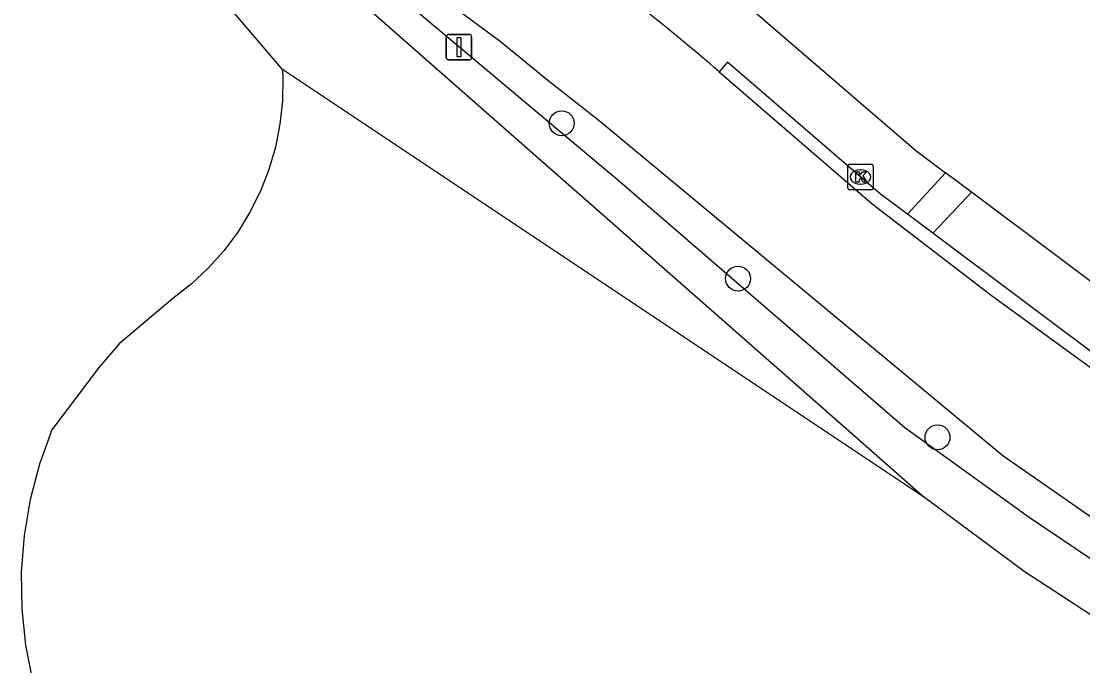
# Model space of a CAD drawing. Extents: x 160203 to 161526, y 379529 to 381797.
# Drawn here: x 160839.63 to 160881.3, y 381439 to 381464.3 of the extents above; entities that cross this region are included whole.
import ezdxf

# ---------------------------------------------------------------- set-up
doc = ezdxf.new("R2010")
doc.units = 0
for name, color, linetype in [('IMGEO_Boom', 7, 'Continuous'), ('IMGEO_Grasland_overig', 7, 'Continuous'), ('IMGEO_Kolk', 7, 'Continuous'), ('IMGEO_Rijbaan_lokaal_gesloten', 7, 'Continuous'), ('IMGEO_Rijbaan_lokaal_open', 7, 'Continuous'), ('IMGEO_Verkeersbordpaal', 7, 'Continuous'), ('IMGEO_Voetpad_open', 7, 'Continuous'), ('IMGEO_Waterloop', 7, 'Continuous')]:
    doc.layers.add(name, color=color, linetype=linetype)

msp = doc.modelspace()

# ---------------------------------------------------------------- linework, layer by layer
at = {"layer": 'IMGEO_Boom'}
for centre in [(160860.847, 381460.291), (160867.765, 381454.194), (160875.594, 381447.965)]:
    msp.add_circle(centre, 0.489, dxfattribs=at)
at = {"layer": 'IMGEO_Grasland_overig'}
for points in [[(160865.887, 381466.901), (160867.061, 381465.849), (160874.741, 381459.219), (160875.912, 381458.343)], [(160875.085, 381445.607), (160849.884, 381462.395)], [(160885.867, 381451.059), (160883.813, 381452.43), (160876.93, 381457.581)]]:
    msp.add_lwpolyline(points, dxfattribs=at)
at = {"layer": 'IMGEO_Kolk'}
for p, q in [((160872.072, 381457.756), (160872.072, 381458.608)), ((160872.147, 381458.682), (160872.999, 381458.682)), ((160873.073, 381458.608), (160873.073, 381457.756)), ((160872.56, 381458.462), (160872.585, 381458.462)), ((160872.999, 381457.682), (160872.147, 381457.682)), ((160872.583, 381457.902), (160872.558, 381457.902))]:
    msp.add_line(p, q, dxfattribs=at)
for points in [[(160872.072, 381457.756), (160872.072, 381458.608)], [(160872.147, 381458.682), (160872.999, 381458.682)], [(160873.073, 381458.608), (160873.073, 381457.756)], [(160872.393, 381458.382), (160872.516, 381458.382), (160872.516, 381458.231), (160872.646, 381458.382), (160872.81, 381458.382), (160872.664, 381458.231), (160872.817, 381457.982), (160872.665, 381457.982), (160872.58, 381458.146), (160872.516, 381458.079), (160872.516, 381457.982), (160872.393, 381457.982), (160872.393, 381458.382)], [(160872.999, 381457.682), (160872.147, 381457.682)]]:
    msp.add_lwpolyline(points, dxfattribs=at)
for centre, start, end in [((160872.149, 381458.606), 91.552, 178.448), ((160872.149, 381458.606), 91.552, 178.448), ((160872.997, 381458.606), 1.552, 88.448), ((160872.997, 381458.606), 1.552, 88.448), ((160872.149, 381457.758), 181.552, 268.448), ((160872.149, 381457.758), 181.552, 268.448), ((160872.997, 381457.758), 271.552, 358.448), ((160872.997, 381457.758), 271.552, 358.448)]:
    msp.add_arc(centre, 0.0765, start, end, dxfattribs=at)
for centre, major_axis, ratio, start_param, end_param in [((160872.559, 381458.182), (-0.387, 0.002), 0.722429, 4.712389, 7.853982), ((160872.584, 381458.182), (-0.39, 0.002), 0.717154, 1.570796, 4.712389)]:
    msp.add_ellipse(centre, major_axis=major_axis, ratio=ratio, start_param=start_param, end_param=end_param, dxfattribs=at)
at = {"layer": 'IMGEO_Rijbaan_lokaal_gesloten'}
for points in [[(160847.256, 381471.764), (160858.436, 381463.516), (160860.301, 381461.982), (160862.316, 381460.398), (160878.159, 381447.251), (160884.389, 381442.919)], [(160867.027, 381462.312), (160873.036, 381457.125), (160877.698, 381453.546), (160882.268, 381450.215), (160883.998, 381449.06), (160885.033, 381448.369), (160890.508, 381444.714), (160898.776, 381439.814), (160899.001, 381440.181)]]:
    msp.add_lwpolyline(points, dxfattribs=at)
msp.add_arc((160813.868, 381401.006), 81.144, 49.07117, 51.84759, dxfattribs=at)
at = {"layer": 'IMGEO_Rijbaan_lokaal_open'}
for points in [[(160874.414, 381456.717), (160873.353, 381457.511), (160867.354, 381462.69), (160867.027, 381462.312)], [(160875.41, 381455.972), (160874.414, 381456.717)], [(160884.344, 381449.43), (160882.554, 381450.625), (160875.41, 381455.972)]]:
    msp.add_lwpolyline(points, dxfattribs=at)
at = {"layer": 'IMGEO_Verkeersbordpaal'}
for p, q in [((160856.317, 381462.878), (160856.317, 381463.678)), ((160856.317, 381463.678), (160856.317, 381462.878)), ((160856.417, 381463.778), (160857.207, 381463.778)), ((160857.207, 381463.778), (160856.417, 381463.778)), ((160857.307, 381463.678), (160857.307, 381462.878)), ((160857.307, 381462.878), (160857.307, 381463.678)), ((160857.207, 381462.778), (160856.417, 381462.778)), ((160856.417, 381462.778), (160857.207, 381462.778))]:
    msp.add_line(p, q, dxfattribs=at)
msp.add_lwpolyline([(160856.737, 381463.653), (160856.887, 381463.653), (160856.887, 381462.903), (160856.737, 381462.903), (160856.737, 381463.653)], dxfattribs=at)
for centre, start, end in [((160856.417, 381463.678), 90, 180), ((160856.417, 381463.678), 90, 180), ((160857.207, 381463.678), 0, 90), ((160857.207, 381463.678), 360, 90), ((160856.417, 381462.878), 180, 270), ((160856.417, 381462.878), 180, 270), ((160857.207, 381462.878), 270, 0), ((160857.207, 381462.878), 270, 0)]:
    msp.add_arc(centre, 0.1, start, end, dxfattribs=at)
at = {"layer": 'IMGEO_Voetpad_open'}
for points in [[(160875.912, 381458.343), (160874.414, 381456.717)], [(160876.93, 381457.581), (160875.912, 381458.343)], [(160875.41, 381455.972), (160876.155, 381456.761), (160876.93, 381457.581)]]:
    msp.add_lwpolyline(points, dxfattribs=at)
at = {"layer": 'IMGEO_Waterloop'}
for points in [[(160907.02, 381426.384), (160907.929, 381427.645), (160904.059, 381429.909), (160903.816, 381430.038), (160903.426, 381430.245), (160891.171, 381436.75), (160879.191, 381444.823), (160874.317, 381448.335), (160869.51, 381452.479), (160863.128, 381457.99), (160852.001, 381467.339), (160846.694, 381471.054)], [(160849.884, 381462.395), (160845.956, 381467.034), (160845.467, 381468.034), (160845.7, 381469.057), (160845.97, 381470.138)], [(160845.97, 381470.138), (160848.029, 381468.736), (160852.727, 381465.266), (160870.581, 381449.572), (160875.085, 381445.607)], [(160849.884, 381462.395), (160849.899, 381462.077), (160849.884, 381461.161), (160849.788, 381460.25), (160849.611, 381459.352), (160849.355, 381458.473), (160849.021, 381457.62), (160848.612, 381456.8), (160848.132, 381456.021), (160847.584, 381455.287), (160846.972, 381454.605), (160846.302, 381453.981), (160845.579, 381453.419), (160843.484, 381451.639), (160842.692, 381450.72), (160840.83, 381448.258), (160840.345, 381446.908), (160839.982, 381445.519), (160839.744, 381444.104), (160839.634, 381442.673), (160839.652, 381441.238), (160839.798, 381439.811), (160840.071, 381438.402)], [(160907.02, 381426.384), (160899.711, 381430.263), (160896.402, 381431.864), (160890.073, 381435.469), (160878.992, 381442.693), (160875.085, 381445.607)]]:
    msp.add_lwpolyline(points, dxfattribs=at)

doc.saveas('drawing.dxf')
